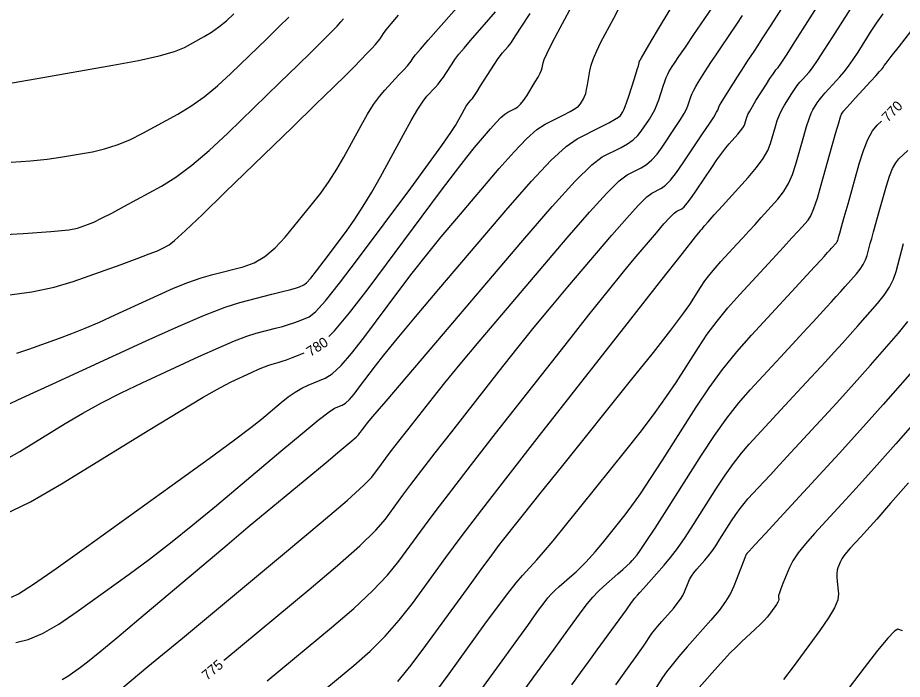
# Model space of a CAD drawing. Extents: x 2082232 to 2083549, y 592624 to 593832.
# Drawn here: x 2083340.8 to 2083402.7, y 592667.1 to 592713.3 of the extents above; entities that cross this region are included whole.
import ezdxf

# ---------------------------------------------------------------- set-up
doc = ezdxf.new("R2010")
doc.units = 0
doc.layers.add('DT_X_Contour_Major', color=7, linetype='Continuous')
doc.layers.add('DT_X_Contour_Minor', color=7, linetype='Continuous')

msp = doc.modelspace()

# ---------------------------------------------------------------- linework, layer by layer
at = {"layer": 'DT_X_Contour_Major'}
for points in [[(2083362.56, 592691.025), (2083362.951, 592691.424), (2083364.007, 592692.683), (2083365.305, 592694.371), (2083369.086, 592699.446), (2083370.38, 592701.173), (2083371.423, 592702.547), (2083372.217, 592703.568), (2083372.76, 592704.236), (2083373.878, 592705.548), (2083374.267, 592705.99), (2083374.599, 592706.332), (2083374.872, 592706.574), (2083375.087, 592706.717), (2083375.583, 592706.963), (2083375.773, 592707.089), (2083375.973, 592707.282), (2083376.182, 592707.542), (2083376.401, 592707.869), (2083376.997, 592708.832), (2083377.196, 592709.164), (2083377.343, 592709.439), (2083377.44, 592709.658), (2083377.487, 592709.819), (2083377.543, 592710.173), (2083377.623, 592710.406), (2083377.823, 592710.84), (2083378.14, 592711.476), (2083378.577, 592712.312), (2083379.9, 592714.809)], [(2083355.216, 592668.406), (2083355.272, 592668.453), (2083361.173, 592673.341), (2083363.166, 592675.024), (2083364.721, 592676.405), (2083365.838, 592677.485), (2083366.516, 592678.263), (2083367.739, 592679.938), (2083368.297, 592680.686), (2083369.052, 592681.675), (2083370.004, 592682.904), (2083371.154, 592684.374), (2083374.483, 592688.613), (2083375.72, 592690.174), (2083376.932, 592691.675), (2083378.121, 592693.117), (2083379.285, 592694.499), (2083382.358, 592698.108), (2083383.398, 592699.307), (2083384.212, 592700.2), (2083384.801, 592700.785), (2083385.165, 592701.063), (2083385.834, 592701.396), (2083386.118, 592701.601), (2083386.465, 592701.964), (2083386.878, 592702.487), (2083387.355, 592703.168), (2083388.712, 592705.198), (2083389.16, 592705.873), (2083389.487, 592706.376), (2083389.693, 592706.706), (2083389.777, 592706.864), (2083389.839, 592707.055), (2083389.893, 592707.171), (2083390.008, 592707.376), (2083390.186, 592707.668), (2083390.425, 592708.049), (2083391.146, 592709.182), (2083391.399, 592709.578), (2083391.618, 592709.917), (2083391.802, 592710.2), (2083391.953, 592710.425), (2083392.309, 592710.949), (2083392.531, 592711.285), (2083392.927, 592711.901), (2083393.499, 592712.796), (2083394.247, 592713.97)], [(2083338.599, 592698.101), (2083341.176, 592698.244), (2083343.099, 592698.376), (2083344.366, 592698.496), (2083344.979, 592698.604), (2083345.74, 592698.878), (2083346.111, 592699.033), (2083346.653, 592699.296), (2083347.366, 592699.665), (2083348.25, 592700.141), (2083350.836, 592701.553), (2083351.854, 592702.181), (2083352.971, 592703.008), (2083354.185, 592704.033), (2083355.498, 592705.256), (2083359.129, 592708.783), (2083360.355, 592709.975), (2083361.309, 592710.906), (2083361.99, 592711.576), (2083362.4, 592711.985), (2083363.129, 592712.727), (2083363.403, 592713.025), (2083363.585, 592713.249)], [(2083372.151, 592664.871), (2083374.861, 592668.613), (2083375.771, 592669.87), (2083376.47, 592670.835), (2083376.958, 592671.508), (2083377.234, 592671.888), (2083377.688, 592672.514), (2083377.878, 592672.755), (2083378.107, 592673.009), (2083378.374, 592673.275), (2083378.68, 592673.554), (2083379.549, 592674.314), (2083379.855, 592674.586), (2083380.123, 592674.835), (2083380.352, 592675.058), (2083380.543, 592675.257), (2083381, 592675.756), (2083381.202, 592675.984), (2083381.466, 592676.296), (2083381.791, 592676.691), (2083382.178, 592677.17), (2083383.292, 592678.557), (2083383.769, 592679.186), (2083384.362, 592680.032), (2083385.072, 592681.095), (2083385.899, 592682.376), (2083388.26, 592686.08), (2083389.166, 592687.438), (2083390.113, 592688.732), (2083391.101, 592689.962), (2083392.13, 592691.129), (2083394.929, 592694.157), (2083396.55, 592695.911), (2083397.001, 592696.399), (2083397.213, 592696.628), (2083397.458, 592696.894), (2083397.549, 592696.992), (2083397.635, 592697.087), (2083397.717, 592697.179), (2083397.796, 592697.268), (2083398, 592697.5), (2083398.07, 592697.587), (2083398.126, 592697.671), (2083398.168, 592697.754), (2083398.196, 592697.835), (2083398.253, 592698.048), (2083398.309, 592698.248), (2083398.433, 592698.691), (2083398.626, 592699.375), (2083398.887, 592700.301), (2083399.674, 592703.092), (2083399.973, 592704.046), (2083400.282, 592704.816), (2083400.599, 592705.4), (2083400.925, 592705.799), (2083401.229, 592706.081)], [(2083339.801, 592678.559), (2083341.678, 592679.471), (2083343.847, 592680.725), (2083350.021, 592684.522), (2083352.114, 592685.798), (2083353.761, 592686.781), (2083354.964, 592687.469), (2083355.723, 592687.863), (2083357.151, 592688.521), (2083357.643, 592688.742), (2083358.047, 592688.914), (2083358.363, 592689.036), (2083358.591, 592689.108), (2083359.082, 592689.234), (2083359.3, 592689.298), (2083359.585, 592689.397), (2083359.937, 592689.531), (2083360.356, 592689.699), (2083360.826, 592689.892)], [(2083405.345, 592687.088), (2083402.226, 592683.537), (2083401.114, 592682.275), (2083400.115, 592681.153), (2083399.229, 592680.17), (2083398.457, 592679.327), (2083396.551, 592677.264), (2083395.904, 592676.536), (2083395.394, 592675.896), (2083395.021, 592675.345), (2083394.784, 592674.884), (2083394.335, 592673.773), (2083394.188, 592673.4), (2083394.086, 592673.115), (2083394.027, 592672.918), (2083394.013, 592672.81), (2083394.034, 592672.637), (2083394.023, 592672.557), (2083393.976, 592672.446), (2083393.892, 592672.303), (2083393.771, 592672.129), (2083393.399, 592671.624), (2083393.232, 592671.416), (2083393.009, 592671.172), (2083392.729, 592670.892), (2083392.394, 592670.575), (2083391.426, 592669.681), (2083391.049, 592669.321), (2083390.642, 592668.909), (2083390.207, 592668.446), (2083389.743, 592667.931), (2083388.468, 592666.492)]]:
    msp.add_lwpolyline(points, dxfattribs=at)
at = {"layer": 'DT_X_Contour_Minor'}
for points in [[(2083358.238, 592666.956), (2083362.741, 592670.687), (2083364.302, 592672.026), (2083365.609, 592673.244), (2083366.661, 592674.341), (2083367.458, 592675.318), (2083369.244, 592677.763), (2083370.058, 592678.855), (2083371.16, 592680.298), (2083372.55, 592682.093), (2083374.229, 592684.238), (2083379.089, 592690.427), (2083380.757, 592692.545), (2083382.117, 592694.254), (2083383.168, 592695.556), (2083383.91, 592696.45), (2083385.477, 592698.29), (2083386.007, 592698.902), (2083386.423, 592699.357), (2083386.723, 592699.655), (2083386.909, 592699.797), (2083387.25, 592699.967), (2083387.411, 592700.096), (2083387.639, 592700.357), (2083387.933, 592700.749), (2083388.294, 592701.272), (2083389.344, 592702.842), (2083389.716, 592703.388), (2083390.046, 592703.849), (2083390.332, 592704.224), (2083390.576, 592704.513), (2083391.17, 592705.172), (2083391.37, 592705.406), (2083391.524, 592705.616), (2083391.633, 592705.801), (2083391.697, 592705.962), (2083391.807, 592706.358), (2083391.877, 592706.542), (2083392.006, 592706.797), (2083392.194, 592707.123), (2083392.44, 592707.52), (2083393.174, 592708.675), (2083393.422, 592709.062), (2083393.616, 592709.356), (2083393.756, 592709.558), (2083393.841, 592709.667), (2083393.995, 592709.835), (2083394.169, 592710.083), (2083394.573, 592710.703), (2083395.207, 592711.693), (2083396.073, 592713.054), (2083398.689, 592717.179)], [(2083340.662, 592669.648), (2083341.516, 592669.852), (2083342.516, 592670.278), (2083343.662, 592670.927), (2083344.954, 592671.799), (2083348.595, 592674.42), (2083350, 592675.458), (2083351.485, 592676.604), (2083353.05, 592677.86), (2083354.695, 592679.224), (2083359.187, 592683.008), (2083360.686, 592684.26), (2083361.813, 592685.178), (2083362.569, 592685.761), (2083362.954, 592686.01), (2083363.485, 592686.227), (2083363.711, 592686.368), (2083363.991, 592686.627), (2083364.324, 592687.005), (2083364.711, 592687.502), (2083365.816, 592688.984), (2083366.404, 592689.736), (2083367.341, 592690.879), (2083368.626, 592692.414), (2083370.259, 592694.34), (2083375.079, 592700), (2083376.739, 592701.895), (2083378.101, 592703.338), (2083379.166, 592704.326), (2083379.934, 592704.861), (2083381.587, 592705.683), (2083382.138, 592705.965), (2083382.549, 592706.193), (2083382.82, 592706.367), (2083382.953, 592706.487), (2083383.12, 592706.738), (2083383.193, 592706.877), (2083383.288, 592707.107), (2083383.404, 592707.428), (2083383.541, 592707.84), (2083383.935, 592709.06), (2083384.065, 592709.465), (2083384.16, 592709.766), (2083384.22, 592709.963), (2083384.244, 592710.056), (2083384.261, 592710.166), (2083384.268, 592710.205), (2083384.277, 592710.239), (2083384.287, 592710.269), (2083384.298, 592710.294), (2083384.331, 592710.355), (2083384.426, 592710.516), (2083384.686, 592710.955), (2083385.113, 592711.67), (2083385.705, 592712.663), (2083387.504, 592715.679)], [(2083340.722, 592689.877), (2083341.554, 592690.138), (2083343.715, 592690.913), (2083344.566, 592691.233), (2083345.496, 592691.61), (2083346.506, 592692.044), (2083347.596, 592692.536), (2083350.609, 592693.923), (2083351.697, 592694.404), (2083352.699, 592694.805), (2083353.615, 592695.126), (2083354.447, 592695.367), (2083356.55, 592695.905), (2083357.326, 592696.186), (2083358.076, 592696.626), (2083358.8, 592697.226), (2083359.499, 592697.985), (2083361.328, 592700.221), (2083361.985, 592701.059), (2083362.584, 592701.896), (2083363.125, 592702.732), (2083363.609, 592703.567), (2083364.821, 592705.793), (2083365.266, 592706.573), (2083365.689, 592707.243), (2083366.092, 592707.805), (2083366.474, 592708.257), (2083367.465, 592709.316), (2083367.797, 592709.675), (2083368.05, 592709.956), (2083368.224, 592710.16), (2083368.319, 592710.287), (2083368.467, 592710.522), (2083368.618, 592710.716), (2083368.961, 592711.122), (2083369.496, 592711.74), (2083370.222, 592712.57), (2083372.414, 592715.065)], [(2083343.888, 592667.057), (2083344.3, 592667.278), (2083345.177, 592667.91), (2083345.678, 592668.297), (2083346.524, 592668.984), (2083347.716, 592669.973), (2083349.252, 592671.261), (2083353.808, 592675.099), (2083355.44, 592676.472), (2083356.92, 592677.713), (2083358.249, 592678.822), (2083359.425, 592679.8), (2083362.358, 592682.229), (2083363.325, 592683.033), (2083364.026, 592683.622), (2083364.462, 592683.995), (2083364.631, 592684.153), (2083364.73, 592684.288), (2083364.775, 592684.348), (2083364.835, 592684.427), (2083364.912, 592684.526), (2083365.004, 592684.644), (2083365.272, 592684.985), (2083365.645, 592685.432), (2083366.564, 592686.517), (2083368.027, 592688.239), (2083370.036, 592690.599), (2083376.121, 592697.743), (2083378.179, 592700.118), (2083379.792, 592701.885), (2083380.958, 592703.044), (2083381.678, 592703.595), (2083383.003, 592704.254), (2083383.464, 592704.51), (2083383.854, 592704.783), (2083384.173, 592705.073), (2083384.42, 592705.381), (2083384.984, 592706.224), (2083385.184, 592706.546), (2083385.359, 592706.879), (2083385.511, 592707.222), (2083385.64, 592707.576), (2083385.949, 592708.536), (2083386.062, 592708.868), (2083386.168, 592709.144), (2083386.266, 592709.365), (2083386.357, 592709.531), (2083386.591, 592709.899), (2083386.752, 592710.143), (2083387.058, 592710.599), (2083387.509, 592711.266), (2083388.105, 592712.145), (2083389.889, 592714.771)], [(2083361.204, 592665.46), (2083364.309, 592668.033), (2083365.439, 592669.028), (2083366.497, 592670.083), (2083367.484, 592671.198), (2083368.4, 592672.373), (2083370.748, 592675.588), (2083371.819, 592677.024), (2083373.268, 592678.922), (2083375.096, 592681.281), (2083377.303, 592684.103), (2083383.695, 592692.241), (2083385.795, 592694.915), (2083387.301, 592696.833), (2083388.214, 592697.994), (2083388.534, 592698.4), (2083388.596, 592698.472), (2083388.617, 592698.496), (2083388.633, 592698.514), (2083388.645, 592698.526), (2083388.652, 592698.531), (2083388.666, 592698.538), (2083388.672, 592698.543), (2083388.681, 592698.553), (2083388.692, 592698.569), (2083388.707, 592698.589), (2083388.748, 592698.651), (2083388.845, 592698.764), (2083389.105, 592699.056), (2083389.527, 592699.527), (2083390.112, 592700.177), (2083391.89, 592702.149), (2083392.489, 592702.852), (2083392.952, 592703.481), (2083393.279, 592704.036), (2083393.47, 592704.517), (2083393.799, 592705.702), (2083393.932, 592706.129), (2083394.082, 592706.522), (2083394.25, 592706.88), (2083394.436, 592707.204), (2083394.955, 592708.021), (2083395.147, 592708.312), (2083395.334, 592708.575), (2083395.516, 592708.807), (2083395.692, 592709.011), (2083396.155, 592709.514), (2083396.39, 592709.81), (2083396.747, 592710.321), (2083397.227, 592711.045), (2083397.829, 592711.984), (2083399.599, 592714.775)], [(2083339.541, 592686.015), (2083341.095, 592686.735), (2083343.244, 592687.726), (2083349.764, 592690.729), (2083352.008, 592691.741), (2083353.852, 592692.525), (2083355.294, 592693.082), (2083356.334, 592693.41), (2083358.575, 592693.983), (2083359.325, 592694.177), (2083359.895, 592694.329), (2083360.285, 592694.441), (2083360.495, 592694.51), (2083360.814, 592694.641), (2083360.992, 592694.782), (2083361.286, 592695.108), (2083361.697, 592695.617), (2083362.224, 592696.31), (2083363.785, 592698.404), (2083364.372, 592699.23), (2083364.964, 592700.136), (2083365.561, 592701.123), (2083366.162, 592702.191), (2083367.772, 592705.146), (2083368.327, 592706.144), (2083368.785, 592706.923), (2083369.147, 592707.484), (2083369.412, 592707.825), (2083369.989, 592708.442), (2083370.199, 592708.677), (2083370.395, 592708.918), (2083370.577, 592709.165), (2083370.746, 592709.418), (2083371.177, 592710.101), (2083371.379, 592710.394), (2083371.661, 592710.761), (2083372.024, 592711.201), (2083372.467, 592711.715), (2083373.757, 592713.183), (2083374.227, 592713.74)], [(2083340.354, 592672.807), (2083340.851, 592673.047), (2083341.893, 592673.712), (2083343.478, 592674.803), (2083345.608, 592676.319), (2083352.013, 592680.931), (2083354.178, 592682.498), (2083355.872, 592683.742), (2083357.094, 592684.66), (2083357.843, 592685.255), (2083359.213, 592686.409), (2083359.718, 592686.81), (2083360.204, 592687.148), (2083360.672, 592687.423), (2083361.121, 592687.635), (2083362.295, 592688.117), (2083362.795, 592688.428), (2083363.414, 592689.002), (2083364.151, 592689.838), (2083365.008, 592690.937), (2083367.451, 592694.215), (2083368.392, 592695.454), (2083369.382, 592696.713), (2083370.421, 592697.991), (2083371.51, 592699.288), (2083374.479, 592702.774), (2083375.514, 592703.948), (2083376.395, 592704.857), (2083377.121, 592705.501), (2083377.692, 592705.879), (2083379.009, 592706.534), (2083379.451, 592706.765), (2083379.79, 592706.968), (2083380.027, 592707.143), (2083380.16, 592707.289), (2083380.379, 592707.642), (2083380.457, 592707.803), (2083380.53, 592708.023), (2083380.597, 592708.301), (2083380.659, 592708.637), (2083380.813, 592709.612), (2083380.906, 592710.011), (2083381.068, 592710.476), (2083381.299, 592711.008), (2083381.598, 592711.606), (2083382.49, 592713.29), (2083382.822, 592713.908)], [(2083339.803, 592682.351), (2083340.935, 592682.997), (2083344.116, 592684.954), (2083345.346, 592685.682), (2083346.651, 592686.398), (2083348.03, 592687.102), (2083349.483, 592687.794), (2083353.458, 592689.625), (2083354.826, 592690.242), (2083355.949, 592690.72), (2083356.828, 592691.059), (2083357.463, 592691.259), (2083358.829, 592691.608), (2083359.313, 592691.737), (2083359.74, 592691.863), (2083360.111, 592691.986), (2083360.425, 592692.105), (2083361.189, 592692.418), (2083361.614, 592692.755), (2083362.317, 592693.532), (2083363.299, 592694.749), (2083364.558, 592696.406), (2083368.287, 592701.41), (2083369.532, 592703.092), (2083370.471, 592704.383), (2083371.102, 592705.283), (2083371.427, 592705.793), (2083371.884, 592706.632), (2083372.042, 592706.916), (2083372.172, 592707.137), (2083372.275, 592707.296), (2083372.35, 592707.393), (2083372.514, 592707.568), (2083372.601, 592707.679), (2083372.74, 592707.879), (2083372.93, 592708.169), (2083373.172, 592708.549), (2083373.887, 592709.68), (2083374.139, 592710.072), (2083374.361, 592710.4), (2083374.552, 592710.662), (2083374.713, 592710.86), (2083375.1, 592711.301), (2083375.305, 592711.57), (2083375.628, 592712.044), (2083376.071, 592712.724), (2083376.632, 592713.611)], [(2083340.037, 592693.916), (2083341.78, 592694.15), (2083343.326, 592694.471), (2083344.677, 592694.877), (2083348.018, 592696.076), (2083349.138, 592696.482), (2083349.989, 592696.801), (2083350.572, 592697.031), (2083350.888, 592697.174), (2083351.372, 592697.439), (2083351.754, 592697.741), (2083352.533, 592698.45), (2083353.712, 592699.566), (2083355.289, 592701.089), (2083360.027, 592705.691), (2083361.627, 592707.246), (2083362.871, 592708.461), (2083363.76, 592709.335), (2083364.295, 592709.868), (2083365.247, 592710.836), (2083365.57, 592711.171), (2083365.827, 592711.452), (2083366.017, 592711.677), (2083366.141, 592711.847), (2083366.381, 592712.227), (2083366.559, 592712.463), (2083366.911, 592712.887), (2083367.438, 592713.499)], [(2083340.338, 592703.219), (2083341.69, 592703.313), (2083342.836, 592703.428), (2083343.777, 592703.563), (2083346.015, 592703.952), (2083346.864, 592704.142), (2083347.733, 592704.421), (2083348.621, 592704.789), (2083349.529, 592705.246), (2083351.978, 592706.583), (2083352.899, 592707.136), (2083353.828, 592707.794), (2083354.764, 592708.557), (2083355.707, 592709.424), (2083358.231, 592711.876), (2083359.083, 592712.705), (2083359.746, 592713.352)], [(2083340.398, 592708.769), (2083342.143, 592709.072), (2083347.442, 592709.993), (2083349.245, 592710.33), (2083350.68, 592710.651), (2083351.747, 592710.957), (2083352.447, 592711.246), (2083353.822, 592711.997), (2083354.339, 592712.307), (2083354.861, 592712.677), (2083355.386, 592713.105), (2083355.916, 592713.592)], [(2083348.137, 592666.48), (2083349.896, 592667.949), (2083352.307, 592669.95), (2083359.604, 592675.995), (2083362.03, 592678.021), (2083363.833, 592679.566), (2083365.015, 592680.628), (2083365.573, 592681.208), (2083366.234, 592682.113), (2083366.536, 592682.517), (2083366.943, 592683.051), (2083367.458, 592683.715), (2083368.079, 592684.509), (2083369.878, 592686.799), (2083370.683, 592687.803), (2083371.748, 592689.096), (2083373.074, 592690.678), (2083374.661, 592692.549), (2083379.24, 592697.925), (2083380.789, 592699.713), (2083382.002, 592701.042), (2083382.88, 592701.915), (2083383.422, 592702.329), (2083384.419, 592702.825), (2083384.791, 592703.055), (2083385.16, 592703.374), (2083385.525, 592703.78), (2083385.887, 592704.275), (2083386.848, 592705.711), (2083387.172, 592706.21), (2083387.423, 592706.627), (2083387.602, 592706.964), (2083387.708, 592707.22), (2083387.894, 592707.796), (2083387.977, 592708.02), (2083388.088, 592708.26), (2083388.226, 592708.517), (2083388.391, 592708.79), (2083388.869, 592709.54), (2083389.075, 592709.861), (2083389.338, 592710.258), (2083389.656, 592710.733), (2083390.029, 592711.285), (2083391.099, 592712.86), (2083391.511, 592713.473)], [(2083367.384, 592666.922), (2083368.307, 592668.055), (2083369.342, 592669.428), (2083372.253, 592673.413), (2083373.226, 592674.742), (2083373.96, 592675.742), (2083374.455, 592676.412), (2083374.712, 592676.753), (2083375.08, 592677.221), (2083375.424, 592677.652), (2083376.178, 592678.594), (2083377.344, 592680.046), (2083378.92, 592682.009), (2083383.671, 592687.924), (2083385.266, 592689.921), (2083386.487, 592691.476), (2083387.334, 592692.589), (2083387.808, 592693.26), (2083388.573, 592694.461), (2083388.877, 592694.912), (2083389.214, 592695.363), (2083389.584, 592695.816), (2083389.987, 592696.269), (2083391.106, 592697.48), (2083391.527, 592697.937), (2083391.952, 592698.401), (2083392.38, 592698.872), (2083392.811, 592699.349), (2083393.966, 592700.63), (2083394.371, 592701.143), (2083394.718, 592701.721), (2083395.009, 592702.364), (2083395.243, 592703.072), (2083395.792, 592705.047), (2083395.986, 592705.717), (2083396.157, 592706.247), (2083396.306, 592706.637), (2083396.431, 592706.887), (2083396.736, 592707.366), (2083396.872, 592707.563), (2083397.052, 592707.793), (2083397.276, 592708.057), (2083397.543, 592708.355), (2083398.314, 592709.193), (2083398.611, 592709.537), (2083398.921, 592709.938), (2083399.246, 592710.398), (2083399.586, 592710.915), (2083400.509, 592712.371), (2083400.889, 592712.947), (2083401.336, 592713.582)], [(2083370.12, 592666.272), (2083370.971, 592667.447), (2083373.483, 592670.918), (2083374.354, 592672.108), (2083375.082, 592673.073), (2083375.668, 592673.814), (2083376.111, 592674.331), (2083377.101, 592675.412), (2083377.573, 592675.949), (2083378.246, 592676.751), (2083379.12, 592677.818), (2083380.195, 592679.149), (2083383.33, 592683.052), (2083384.432, 592684.447), (2083385.386, 592685.707), (2083386.194, 592686.83), (2083386.853, 592687.818), (2083388.417, 592690.27), (2083389.037, 592691.191), (2083389.725, 592692.114), (2083390.48, 592693.038), (2083391.304, 592693.965), (2083393.59, 592696.438), (2083394.361, 592697.273), (2083394.961, 592697.924), (2083395.389, 592698.39), (2083395.645, 592698.671), (2083396.1, 592699.175), (2083396.285, 592699.47), (2083396.5, 592699.977), (2083396.743, 592700.696), (2083397.016, 592701.627), (2083397.784, 592704.391), (2083398.04, 592705.305), (2083398.232, 592705.972), (2083398.362, 592706.394), (2083398.427, 592706.57), (2083398.517, 592706.712), (2083398.597, 592706.814), (2083398.77, 592707.012), (2083399.036, 592707.307), (2083399.394, 592707.699), (2083400.474, 592708.873), (2083400.832, 592709.264), (2083401.096, 592709.556), (2083401.266, 592709.75), (2083401.342, 592709.845), (2083401.419, 592709.967), (2083401.557, 592710.15), (2083401.911, 592710.608), (2083402.482, 592711.341), (2083403.27, 592712.349)], [(2083374.738, 592664.226), (2083376.91, 592667.226), (2083377.67, 592668.275), (2083378.319, 592669.171), (2083378.857, 592669.913), (2083379.285, 592670.503), (2083380.279, 592671.871), (2083380.652, 592672.362), (2083381.026, 592672.806), (2083381.401, 592673.204), (2083381.778, 592673.557), (2083382.782, 592674.436), (2083383.128, 592674.743), (2083383.411, 592675.002), (2083383.631, 592675.215), (2083383.788, 592675.38), (2083384.125, 592675.76), (2083384.35, 592676.063), (2083384.771, 592676.69), (2083385.39, 592677.64), (2083386.206, 592678.913), (2083388.644, 592682.738), (2083389.543, 592684.1), (2083390.409, 592685.316), (2083391.245, 592686.387), (2083392.049, 592687.312), (2083394.15, 592689.585), (2083395.51, 592691.056), (2083396.027, 592691.616), (2083396.436, 592692.058), (2083397.382, 592693.082), (2083397.729, 592693.459), (2083398.062, 592693.825), (2083398.379, 592694.179), (2083398.682, 592694.521), (2083399.469, 592695.418), (2083399.738, 592695.75), (2083399.953, 592696.076), (2083400.115, 592696.394), (2083400.224, 592696.705), (2083400.443, 592697.525), (2083400.541, 592697.886), (2083400.67, 592698.353), (2083400.83, 592698.927), (2083401.021, 592699.607), (2083401.573, 592701.562), (2083401.783, 592702.231), (2083401.999, 592702.77), (2083402.221, 592703.179), (2083402.45, 592703.459), (2083403.067, 592704.032)], [(2083379.569, 592666.68), (2083380.167, 592667.506), (2083380.757, 592668.319), (2083381.336, 592669.117), (2083382.869, 592671.228), (2083383.374, 592671.923), (2083383.74, 592672.423), (2083383.965, 592672.728), (2083384.051, 592672.839), (2083384.093, 592672.877), (2083384.158, 592672.946), (2083384.321, 592673.127), (2083384.582, 592673.42), (2083384.94, 592673.823), (2083386.027, 592675.048), (2083386.46, 592675.57), (2083386.944, 592676.216), (2083387.478, 592676.987), (2083388.064, 592677.883), (2083389.693, 592680.439), (2083390.293, 592681.348), (2083390.872, 592682.161), (2083391.43, 592682.876), (2083391.967, 592683.494), (2083393.371, 592685.013), (2083393.909, 592685.595), (2083395.053, 592686.833), (2083395.659, 592687.488), (2083397.306, 592689.269), (2083397.91, 592689.927), (2083398.489, 592690.564), (2083399.041, 592691.18), (2083399.568, 592691.775), (2083400.938, 592693.335), (2083401.406, 592693.914), (2083401.78, 592694.48), (2083402.062, 592695.034), (2083402.252, 592695.575), (2083402.633, 592697.002), (2083402.773, 592697.523)], [(2083382.63, 592666.688), (2083383.691, 592668.149), (2083384.053, 592668.65), (2083384.344, 592669.059), (2083384.564, 592669.374), (2083384.712, 592669.596), (2083385.013, 592670.065), (2083385.149, 592670.262), (2083385.334, 592670.501), (2083385.567, 592670.782), (2083385.848, 592671.105), (2083386.662, 592672.024), (2083386.94, 592672.355), (2083387.164, 592672.657), (2083387.335, 592672.932), (2083387.451, 592673.179), (2083387.689, 592673.8), (2083387.794, 592674.034), (2083387.93, 592674.271), (2083388.099, 592674.511), (2083388.299, 592674.753), (2083388.875, 592675.402), (2083389.103, 592675.676), (2083389.353, 592676.009), (2083389.626, 592676.401), (2083389.922, 592676.854), (2083390.741, 592678.14), (2083391.044, 592678.597), (2083391.335, 592679.006), (2083391.616, 592679.366), (2083391.886, 592679.677), (2083392.592, 592680.441), (2083393.43, 592681.347), (2083394.079, 592682.05), (2083394.882, 592682.919), (2083397.229, 592685.457), (2083398.091, 592686.395), (2083398.916, 592687.302), (2083399.703, 592688.181), (2083400.454, 592689.029), (2083402.407, 592691.253), (2083403.073, 592692.078)], [(2083403.876, 592689.17), (2083401.34, 592686.283), (2083400.365, 592685.181), (2083399.343, 592684.041), (2083398.272, 592682.862), (2083397.153, 592681.645), (2083394.106, 592678.349), (2083393.105, 592677.267), (2083392.39, 592676.493), (2083391.959, 592676.027), (2083391.813, 592675.869), (2083391.805, 592675.86), (2083391.801, 592675.856), (2083391.798, 592675.851), (2083391.794, 592675.846), (2083391.79, 592675.84), (2083391.78, 592675.824), (2083391.776, 592675.818), (2083391.773, 592675.814), (2083391.77, 592675.809), (2083391.767, 592675.806), (2083391.76, 592675.798), (2083391.734, 592675.736), (2083391.664, 592675.555), (2083391.549, 592675.256), (2083391.389, 592674.838), (2083390.903, 592673.567), (2083390.665, 592673.062), (2083390.317, 592672.5), (2083389.858, 592671.881), (2083389.289, 592671.204), (2083387.624, 592669.324), (2083387.049, 592668.662), (2083386.572, 592668.087), (2083386.193, 592667.598), (2083385.914, 592667.195), (2083385.298, 592666.236)], [(2083403.112, 592680.791), (2083401.863, 592679.37), (2083400.891, 592678.27), (2083400.197, 592677.489), (2083399.78, 592677.028), (2083399.038, 592676.225), (2083398.786, 592675.941), (2083398.587, 592675.692), (2083398.442, 592675.478), (2083398.35, 592675.298), (2083398.175, 592674.866), (2083398.122, 592674.683), (2083398.096, 592674.46), (2083398.096, 592674.197), (2083398.122, 592673.893), (2083398.226, 592673.029), (2083398.173, 592672.626), (2083397.935, 592672.068), (2083397.513, 592671.352), (2083396.907, 592670.48), (2083395.043, 592667.947), (2083394.374, 592667.062)], [(2083402.686, 592670.463), (2083402.369, 592670.576), (2083402.132, 592670.438), (2083401.66, 592669.94), (2083400.952, 592669.083), (2083400.009, 592667.865), (2083397.18, 592664.138)]]:
    msp.add_lwpolyline(points, dxfattribs=at)

# ---------------------------------------------------------------- texts
at = {"layer": 'DT_X_Contour_Major'}
for s, rotation, p in [('770', 45.51392, (2083401.672, 592705.973)), ('780', 33.18157, (2083361.275, 592689.597)), ('775', 39.80691, (2083354.03, 592666.962))]:
    msp.add_text(s, height=0.7, rotation=rotation, dxfattribs=at).set_placement(p)

doc.saveas('drawing.dxf')
